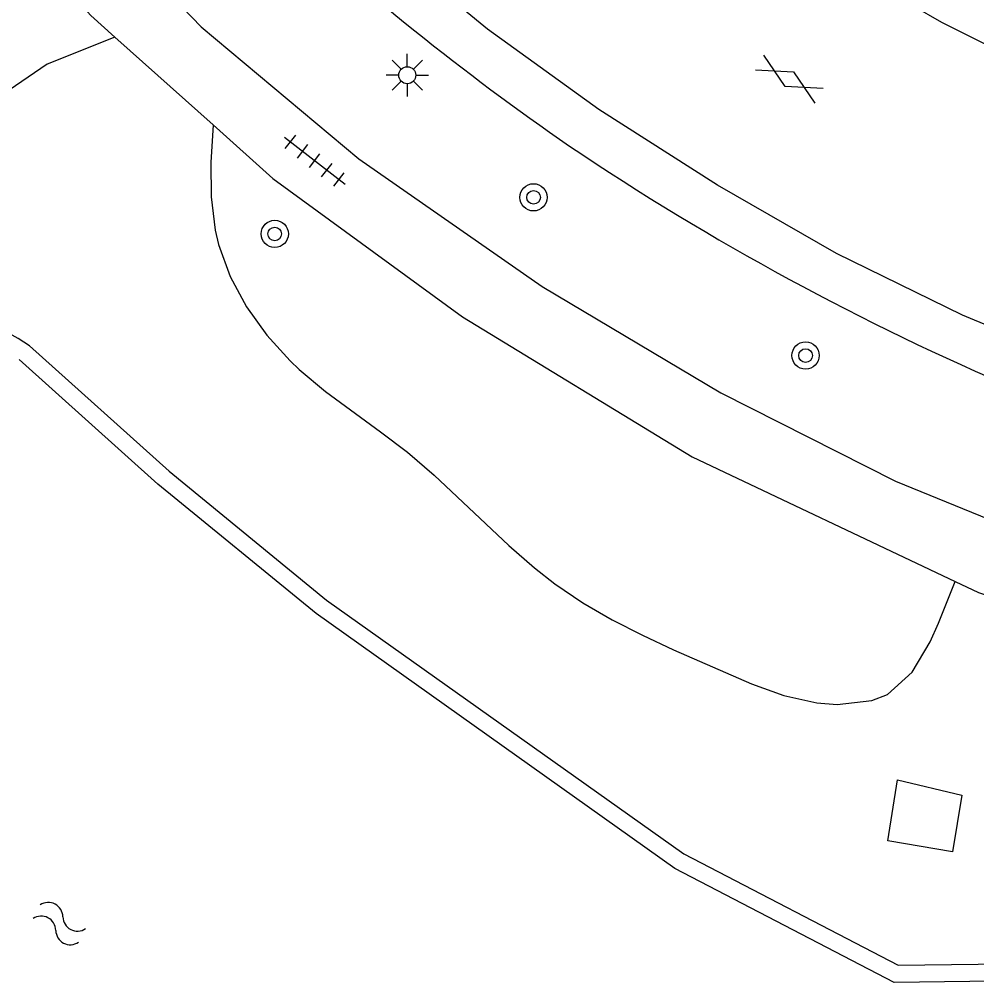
# Model space of a CAD drawing. Extents: x 132994 to 136000, y 393499 to 395512.
# Drawn here: x 134054.96 to 134083.05, y 394196.95 to 394225.2 of the extents above; entities that cross this region are included whole.
import ezdxf

# ---------------------------------------------------------------- set-up
doc = ezdxf.new("R2010")
doc.units = 0
for name, color, linetype in [('gg-knt-onverhard', 7, 'Continuous'), ('gg-knt-verharding', 7, 'Continuous'), ('gg-knt-verharding nz', 7, 'Continuous'), ('gg-kntw-bovenkant insteek waterloop', 7, 'Continuous'), ('gg-kntw-waterlijn', 7, 'Continuous'), ('gg-kwrk-uitstroombak niveau min 01', 7, 'Continuous'), ('gt-grn-groengrens', 7, 'Continuous'), ('gt-symb-boom', 7, 'Continuous'), ('gt-symb-gesloten verharding', 7, 'Continuous'), ('gt-symb-lichtmast', 7, 'Continuous'), ('gt-symb-tegel verharding', 7, 'Continuous'), ('gt-symb-watersymbool', 7, 'Continuous')]:
    doc.layers.add(name, color=color, linetype=linetype)

# ---------------------------------------------------------------- blocks, each defined once
blk = doc.blocks.new('gt0-BOOM')
at = {"layer": 'gt-symb-boom'}
for radius in [0.4, 0.2]:
    blk.add_circle((0, 0), radius, dxfattribs=at)
blk = doc.blocks.new('gt0-GESVH1')
at = {"layer": 'gt-symb-gesloten verharding'}
for p, q in [((-0.992, -0.261), (0.008, 0.239)), ((0.008, -0.261), (-0.992, 0.239)), ((0.008, 0.239), (1.008, -0.261)), ((1.008, 0.239), (0.008, -0.261))]:
    blk.add_line(p, q, dxfattribs=at)
blk = doc.blocks.new('gt0-TEG1')
at = {"layer": 'gt-symb-tegel verharding'}
for p, q in [((-1.125, 0), (1.125, 0)), ((-0.9, -0.25), (-0.9, 0.25)), ((-0.45, -0.25), (-0.45, 0.25)), ((0, -0.25), (0, 0.25)), ((0.45, -0.25), (0.45, 0.25)), ((0.9, -0.25), (0.9, 0.25))]:
    blk.add_line(p, q, dxfattribs=at)
blk = doc.blocks.new('gt0-LMAST')
at = {"layer": 'gt-symb-lichtmast'}
for p, q in [((-0.005, 0.246), (-0.005, 0.621)), ((-0.182, 0.173), (-0.447, 0.438)), ((0.172, 0.173), (0.437, 0.438)), ((-0.255, -0.004), (-0.63, -0.004)), ((-0.182, -0.181), (-0.447, -0.446)), ((-0.005, -0.254), (-0.005, -0.629)), ((0.437, -0.446), (0.172, -0.181)), ((0.245, -0.004), (0.62, -0.004))]:
    blk.add_line(p, q, dxfattribs=at)
blk.add_circle((-0.005, -0.004), 0.25, dxfattribs=at)
blk = doc.blocks.new('gt0-WA')
at = {"layer": 'gt-symb-watersymbool'}
for centre, start, end in [((-0.323, 0.022), 28.0725, 151.9275), ((0.427, 0.422), 208.0725, 331.9275), ((-0.323, -0.428), 28.0725, 151.9275), ((0.427, -0.028), 208.0725, 331.9275)]:
    blk.add_arc(centre, 0.425, start, end, dxfattribs=at)

msp = doc.modelspace()

# ---------------------------------------------------------------- linework, layer by layer
at = {"layer": 'gg-knt-onverhard'}
msp.add_lwpolyline([(134057.763, 394224.683), (134055.772, 394223.888), (134043.529, 394215.52)], dxfattribs=at)
at = {"layer": 'gg-knt-verharding'}
msp.add_line((134057.763, 394224.683), (134060.641, 394222.107), dxfattribs=at)
for points in [[(134055.199, 394230.392), (134055.792, 394229.65), (134060.294, 394224.98), (134064.921, 394221.114), (134070.3, 394217.369), (134075.541, 394214.251), (134080.659, 394211.659), (134086.604, 394209.234), (134092.729, 394207.424), (134098.701, 394205.995), (134104.443, 394204.789), (134111.551, 394203.437), (134123.857, 394201.213), (134133.321, 394199.594), (134150.173, 394196.973), (134150.748, 394200.529)], [(134057.763, 394224.683), (134057.056, 394225.316), (134053.612, 394229.124)], [(134060.641, 394222.107), (134062.398, 394220.533), (134067.959, 394216.479), (134074.697, 394212.369), (134082.417, 394208.714)], [(134082.417, 394208.714), (134083.101, 394208.39), (134089.479, 394206.206), (134095.731, 394204.582)]]:
    msp.add_lwpolyline(points, dxfattribs=at)
for centre, radius, start, end in [((134114.529, 394284.533), 76.559, 218.50448, 235.43597), ((134113.202, 394283.006), 64.291, 233.33933, 255.8281), ((134113.24, 394283.167), 63.248, 240.27199, 255.98738), ((134115.279, 394287.145), 79.141, 236.06181, 257.84092)]:
    msp.add_arc(centre, radius, start, end, dxfattribs=at)
at = {"layer": 'gg-knt-verharding nz'}
for points in [[(134169.314, 394203.941), (134167.921, 394204.144), (134159.858, 394205.406), (134151.909, 394206.79), (134143.963, 394208.342), (134136.022, 394209.961), (134128.139, 394211.644), (134124.151, 394212.529), (134116.347, 394214.443), (134112.396, 394215.371), (134100.817, 394218.242), (134096.951, 394219.348), (134093.118, 394220.514), (134089.384, 394221.783), (134085.591, 394223.33), (134082.022, 394225.111), (134078.617, 394227.077), (134075.223, 394229.316), (134072.071, 394231.722), (134068.995, 394234.369), (134066.085, 394237.185), (134063.342, 394240.038), (134060.885, 394243.044)], [(134169.2, 394199.082), (134158.054, 394200.816), (134149.913, 394202.138), (134141.81, 394203.539), (134125.811, 394206.245), (134121.84, 394206.941), (134109.855, 394209.126), (134105.857, 394209.834), (134101.953, 394210.498), (134097.723, 394211.434), (134094.114, 394212.413), (134090.254, 394213.578), (134086.343, 394214.981), (134082.627, 394216.524), (134078.934, 394218.338), (134075.441, 394220.335), (134071.959, 394222.559), (134068.69, 394224.915), (134065.552, 394227.494), (134062.536, 394230.256), (134059.663, 394233.154), (134056.879, 394236.26), (134055.609, 394237.847)]]:
    msp.add_lwpolyline(points, dxfattribs=at)
at = {"layer": 'gg-kntw-bovenkant insteek waterloop'}
msp.add_lwpolyline([(134055.26, 394215.63), (134059.35, 394211.95), (134063.97, 394208.17), (134074.45, 394200.73), (134080.74, 394197.46), (134092.48, 394197.61), (134099.648, 394197.102)], dxfattribs=at)
msp.add_arc((134049.479, 394206.59), 10.731, 57.4011, 123.6733, dxfattribs=at)
at = {"layer": 'gg-kntw-waterlijn'}
msp.add_lwpolyline([(134166.014, 394180.509), (134150.387, 394186.397), (134128.829, 394193.151), (134110.336, 394195.843), (134092.465, 394197.11), (134080.621, 394196.958), (134074.189, 394200.302), (134063.667, 394207.772), (134059.024, 394211.57), (134054.956, 394215.231)], dxfattribs=at)
at = {"layer": 'gg-kwrk-uitstroombak niveau min 01'}
msp.add_lwpolyline([(134082.605, 394202.444), (134082.33, 394200.788), (134080.439, 394201.112), (134080.718, 394202.9), (134082.605, 394202.444)], dxfattribs=at)
at = {"layer": 'gt-grn-groengrens'}
msp.add_lwpolyline([(134060.641, 394222.107), (134060.572, 394221.002), (134060.582, 394220.001), (134060.705, 394219.022), (134060.804, 394218.596), (134061.143, 394217.663), (134061.622, 394216.774), (134062.217, 394215.944), (134062.903, 394215.185), (134063.167, 394214.932), (134063.936, 394214.283), (134065.551, 394213.106), (134066.347, 394212.506), (134067.132, 394211.838), (134069.321, 394209.77), (134070.072, 394209.113), (134070.668, 394208.647), (134071.489, 394208.093), (134072.349, 394207.595), (134073.24, 394207.139), (134074.152, 394206.712), (134076.439, 394205.713), (134077.384, 394205.372), (134078.359, 394205.153), (134078.955, 394205.106), (134079.967, 394205.223), (134080.426, 394205.406), (134081.154, 394206.054), (134081.684, 394206.944), (134081.928, 394207.489), (134082.417, 394208.714)], dxfattribs=at)

# ---------------------------------------------------------------- block references
at = {"layer": 'gt-symb-boom'}
for p in [(134070.043, 394219.982), (134062.45, 394218.908), (134078.025, 394215.343)]:
    msp.add_blockref('gt0-BOOM', p, dxfattribs=at)
at = {"layer": 'gt-symb-gesloten verharding', "rotation": -29.282828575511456}
msp.add_blockref('gt0-GESVH1', (134077.546, 394223.461), dxfattribs=at)
at = {"layer": 'gt-symb-lichtmast'}
msp.add_blockref('gt0-LMAST', (134066.345, 394223.568), dxfattribs=at)
at = {"layer": 'gt-symb-tegel verharding', "rotation": -37.80965211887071}
msp.add_blockref('gt0-TEG1', (134063.624, 394221.057), dxfattribs=at)
at = {"layer": 'gt-symb-watersymbool', "rotation": -27.43581851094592}
msp.add_blockref('gt0-WA', (134056.087, 394198.709), dxfattribs=at)

doc.saveas('drawing.dxf')
